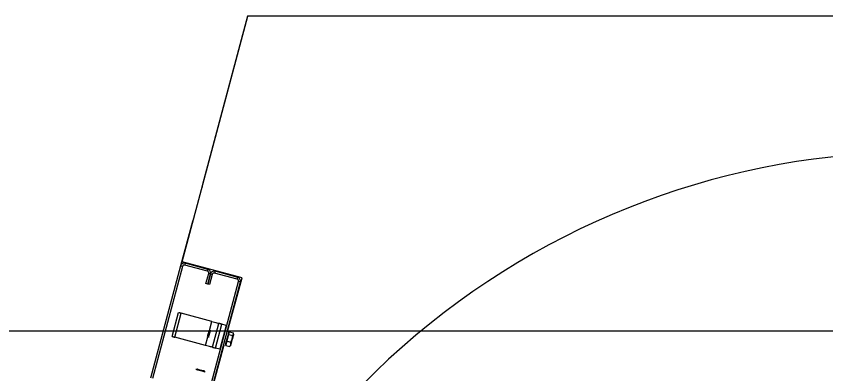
# Model space of a CAD drawing. Extents: x -264205 to -263659, y -1242401 to -1242060.
# Drawn here: x -263873.997 to -263873.375, y -1242240.84 to -1242240.565 of the extents above; entities that cross this region are included whole.
import ezdxf

# ---------------------------------------------------------------- set-up
doc = ezdxf.new("R2010")
doc.units = 0
doc.layers.add('OSI_STAVBY_KFA', color=7, linetype='Continuous')
doc.layers.add('SITUACIA_DSP_2D', color=7, linetype='Continuous')

msp = doc.modelspace()

# ---------------------------------------------------------------- linework, layer by layer
at = {"layer": 'OSI_STAVBY_KFA'}
msp.add_line((-263792.65279, -1242240.80724), (-263911.52279, -1242240.80724), dxfattribs=at)
at = {"layer": 'SITUACIA_DSP_2D'}
for p, q in [((-263873.86992, -1242240.75377), (-263873.81937, -1242240.56511)), ((-263873.81964, -1242240.56511), (-263873.85431, -1242240.69449)), ((-263873.81937, -1242240.56511), (-263873.81964, -1242240.56511)), ((-263873.30521, -1242240.56511), (-263873.81937, -1242240.56511)), ((-263873.85431, -1242240.69449), (-263873.85454, -1242240.69592)), ((-263873.85454, -1242240.69592), (-263873.85456, -1242240.69643)), ((-263873.86193, -1242240.72294), (-263873.87105, -1242240.75699)), ((-263873.86142, -1242240.72159), (-263873.86193, -1242240.72294)), ((-263873.86118, -1242240.72114), (-263873.86142, -1242240.72159)), ((-263873.87105, -1242240.75699), (-263873.89417, -1242240.84324)), ((-263873.86968, -1242240.75735), (-263873.89279, -1242240.84361)), ((-263873.86968, -1242240.75735), (-263873.87105, -1242240.75699)), ((-263873.82386, -1242240.76612), (-263873.86992, -1242240.75377)), ((-263873.86756, -1242240.75497), (-263873.86793, -1242240.75635)), ((-263873.8505, -1242240.76102), (-263873.86793, -1242240.75635)), ((-263873.85013, -1242240.75964), (-263873.86756, -1242240.75497)), ((-263873.85158, -1242240.77056), (-263873.84949, -1242240.76276)), ((-263873.8505, -1242240.76102), (-263873.85013, -1242240.75964)), ((-263873.84811, -1242240.76313), (-263873.8502, -1242240.77093)), ((-263873.8502, -1242240.77093), (-263873.84811, -1242240.76313)), ((-263873.84811, -1242240.76313), (-263873.84949, -1242240.76276)), ((-263873.84674, -1242240.7635), (-263873.84883, -1242240.7713)), ((-263873.84674, -1242240.7635), (-263873.84811, -1242240.76313)), ((-263873.84462, -1242240.76112), (-263873.84499, -1242240.76249)), ((-263873.82756, -1242240.76717), (-263873.84499, -1242240.76249)), ((-263873.82719, -1242240.76579), (-263873.84462, -1242240.76112)), ((-263873.84966, -1242240.85517), (-263873.82655, -1242240.76891)), ((-263873.84828, -1242240.85554), (-263873.82517, -1242240.76928)), ((-263873.83494, -1242240.80748), (-263873.82386, -1242240.76612)), ((-263873.82756, -1242240.76717), (-263873.82719, -1242240.76579)), ((-263873.82517, -1242240.76928), (-263873.82655, -1242240.76891)), ((-263873.8502, -1242240.77093), (-263873.85158, -1242240.77056)), ((-263873.84883, -1242240.7713), (-263873.8502, -1242240.77093)), ((-263873.8777, -1242240.81116), (-263873.87278, -1242240.79281)), ((-263873.8755, -1242240.81175), (-263873.87058, -1242240.7934)), ((-263873.87274, -1242240.79282), (-263873.87278, -1242240.79281)), ((-263873.87262, -1242240.79286), (-263873.87274, -1242240.79282)), ((-263873.87241, -1242240.79291), (-263873.87262, -1242240.79286)), ((-263873.87214, -1242240.79298), (-263873.87241, -1242240.79291)), ((-263873.87181, -1242240.79307), (-263873.87214, -1242240.79298)), ((-263873.87143, -1242240.79318), (-263873.87181, -1242240.79307)), ((-263873.87101, -1242240.79329), (-263873.87143, -1242240.79318)), ((-263873.87058, -1242240.7934), (-263873.87101, -1242240.79329)), ((-263873.84709, -1242240.7997), (-263873.87058, -1242240.7934)), ((-263873.84892, -1242240.80652), (-263873.84709, -1242240.7997)), ((-263873.84709, -1242240.7997), (-263873.84602, -1242240.79998)), ((-263873.8465, -1242240.81952), (-263873.84159, -1242240.80117)), ((-263873.84602, -1242240.79998), (-263873.84498, -1242240.80026)), ((-263873.84498, -1242240.80026), (-263873.84403, -1242240.80052)), ((-263873.84403, -1242240.80052), (-263873.8432, -1242240.80074)), ((-263873.8432, -1242240.80074), (-263873.84251, -1242240.80092)), ((-263873.84251, -1242240.80092), (-263873.842, -1242240.80106)), ((-263873.842, -1242240.80106), (-263873.84169, -1242240.80114)), ((-263873.84169, -1242240.80114), (-263873.84159, -1242240.80117)), ((-263873.84154, -1242240.80118), (-263873.84159, -1242240.80117)), ((-263873.84142, -1242240.80122), (-263873.84154, -1242240.80118)), ((-263873.84121, -1242240.80127), (-263873.84142, -1242240.80122)), ((-263873.84094, -1242240.80134), (-263873.84121, -1242240.80127)), ((-263873.84061, -1242240.80143), (-263873.84094, -1242240.80134)), ((-263873.84023, -1242240.80154), (-263873.84061, -1242240.80143)), ((-263873.84951, -1242240.80725), (-263873.8497, -1242240.80797)), ((-263873.84938, -1242240.80677), (-263873.84951, -1242240.80725)), ((-263873.84934, -1242240.80661), (-263873.84938, -1242240.80677)), ((-263873.84844, -1242240.80707), (-263873.84864, -1242240.80782)), ((-263873.8483, -1242240.80656), (-263873.84844, -1242240.80707)), ((-263873.84825, -1242240.80637), (-263873.8483, -1242240.80656)), ((-263873.84825, -1242240.80637), (-263873.84825, -1242240.80637)), ((-263873.8443, -1242240.82011), (-263873.83938, -1242240.80176)), ((-263873.83608, -1242240.80265), (-263873.841, -1242240.821)), ((-263873.83981, -1242240.80165), (-263873.84023, -1242240.80154)), ((-263873.83938, -1242240.80176), (-263873.83981, -1242240.80165)), ((-263873.83608, -1242240.80265), (-263873.83938, -1242240.80176)), ((-263873.8777, -1242240.81116), (-263873.87766, -1242240.81118)), ((-263873.87766, -1242240.81118), (-263873.87753, -1242240.81121)), ((-263873.87753, -1242240.81121), (-263873.87733, -1242240.81126)), ((-263873.87733, -1242240.81126), (-263873.87706, -1242240.81134)), ((-263873.87706, -1242240.81134), (-263873.87672, -1242240.81143)), ((-263873.87672, -1242240.81143), (-263873.87634, -1242240.81153)), ((-263873.87634, -1242240.81153), (-263873.87593, -1242240.81164)), ((-263873.87593, -1242240.81164), (-263873.8755, -1242240.81175)), ((-263873.85201, -1242240.81805), (-263873.8755, -1242240.81175)), ((-263873.85201, -1242240.81805), (-263873.85023, -1242240.81141)), ((-263873.85052, -1242240.81103), (-263873.85055, -1242240.81112)), ((-263873.8505, -1242240.81094), (-263873.85052, -1242240.81103)), ((-263873.85036, -1242240.81044), (-263873.8505, -1242240.81094)), ((-263873.85016, -1242240.8097), (-263873.85036, -1242240.81044)), ((-263873.84993, -1242240.80883), (-263873.85016, -1242240.8097)), ((-263873.8497, -1242240.80797), (-263873.84993, -1242240.80883)), ((-263873.84969, -1242240.81174), (-263873.84972, -1242240.81188)), ((-263873.84956, -1242240.81128), (-263873.84969, -1242240.81174)), ((-263873.84937, -1242240.81057), (-263873.84956, -1242240.81128)), ((-263873.84914, -1242240.80968), (-263873.84937, -1242240.81057)), ((-263873.84888, -1242240.80872), (-263873.84914, -1242240.80968)), ((-263873.84864, -1242240.80782), (-263873.84888, -1242240.80872)), ((-263873.83561, -1242240.81411), (-263873.83526, -1242240.8128)), ((-263873.83532, -1242240.81488), (-263873.83392, -1242240.80964)), ((-263873.83526, -1242240.8128), (-263873.83491, -1242240.8115)), ((-263873.83491, -1242240.8115), (-263873.83458, -1242240.81028)), ((-263873.83458, -1242240.81028), (-263873.8343, -1242240.80923)), ((-263873.8343, -1242240.80923), (-263873.83409, -1242240.80843)), ((-263873.83409, -1242240.80843), (-263873.83395, -1242240.80793)), ((-263873.83395, -1242240.80793), (-263873.83391, -1242240.80775)), ((-263873.83392, -1242240.80964), (-263873.8334, -1242240.80768)), ((-263873.83392, -1242240.80964), (-263873.83097, -1242240.81043)), ((-263873.8334, -1242240.80768), (-263873.83045, -1242240.80847)), ((-263873.83238, -1242240.81567), (-263873.83145, -1242240.81314)), ((-263873.83131, -1242240.81273), (-263873.83163, -1242240.81395)), ((-263873.83145, -1242240.81314), (-263873.83097, -1242240.81043)), ((-263873.831, -1242240.81159), (-263873.83131, -1242240.81273)), ((-263873.83074, -1242240.81062), (-263873.831, -1242240.81159)), ((-263873.83097, -1242240.81043), (-263873.83052, -1242240.80964)), ((-263873.83054, -1242240.80988), (-263873.83074, -1242240.81062)), ((-263873.83042, -1242240.80943), (-263873.83054, -1242240.80988)), ((-263873.83052, -1242240.80964), (-263873.83042, -1242240.80874)), ((-263873.83042, -1242240.80874), (-263873.83045, -1242240.80847)), ((-263873.83039, -1242240.8093), (-263873.83042, -1242240.80943)), ((-263873.95837, -1242241.26811), (-263873.83765, -1242240.81757)), ((-263873.85093, -1242240.81834), (-263873.85201, -1242240.81805)), ((-263873.8499, -1242240.81861), (-263873.85093, -1242240.81834)), ((-263873.84895, -1242240.81887), (-263873.8499, -1242240.81861)), ((-263873.84812, -1242240.81909), (-263873.84895, -1242240.81887)), ((-263873.84743, -1242240.81928), (-263873.84812, -1242240.81909)), ((-263873.84692, -1242240.81941), (-263873.84743, -1242240.81928)), ((-263873.84661, -1242240.8195), (-263873.84692, -1242240.81941)), ((-263873.8465, -1242240.81952), (-263873.84661, -1242240.8195)), ((-263873.8465, -1242240.81952), (-263873.84646, -1242240.81954)), ((-263873.84646, -1242240.81954), (-263873.84634, -1242240.81957)), ((-263873.84634, -1242240.81957), (-263873.84613, -1242240.81962)), ((-263873.84613, -1242240.81962), (-263873.84586, -1242240.8197)), ((-263873.84586, -1242240.8197), (-263873.84552, -1242240.81979)), ((-263873.84552, -1242240.81979), (-263873.84514, -1242240.81989)), ((-263873.84514, -1242240.81989), (-263873.84473, -1242240.82)), ((-263873.84473, -1242240.82), (-263873.8443, -1242240.82011)), ((-263873.841, -1242240.821), (-263873.8443, -1242240.82011)), ((-263873.83661, -1242240.81785), (-263873.83657, -1242240.81768)), ((-263873.83657, -1242240.81768), (-263873.83643, -1242240.81717)), ((-263873.83643, -1242240.81717), (-263873.83622, -1242240.81637)), ((-263873.83622, -1242240.81637), (-263873.83594, -1242240.81533)), ((-263873.83621, -1242240.81817), (-263873.83532, -1242240.81488)), ((-263873.83621, -1242240.81817), (-263873.83326, -1242240.81896)), ((-263873.83594, -1242240.81533), (-263873.83561, -1242240.81411)), ((-263873.83532, -1242240.81488), (-263873.83238, -1242240.81567)), ((-263873.83326, -1242240.81896), (-263873.83259, -1242240.8174)), ((-263873.83277, -1242240.81821), (-263873.83279, -1242240.81827)), ((-263873.83268, -1242240.81784), (-263873.83277, -1242240.81821)), ((-263873.8325, -1242240.81717), (-263873.83268, -1242240.81784)), ((-263873.83259, -1242240.8174), (-263873.83238, -1242240.81567)), ((-263873.83225, -1242240.81625), (-263873.8325, -1242240.81717)), ((-263873.83195, -1242240.81515), (-263873.83225, -1242240.81625)), ((-263873.83163, -1242240.81395), (-263873.83195, -1242240.81515)), ((-263873.85942, -1242240.83657), (-263873.85943, -1242240.83657)), ((-263873.85918, -1242240.83664), (-263873.85942, -1242240.83657)), ((-263873.85863, -1242240.83678), (-263873.85918, -1242240.83664)), ((-263873.85783, -1242240.837), (-263873.85863, -1242240.83678)), ((-263873.85856, -1242240.83606), (-263873.85855, -1242240.83607)), ((-263873.85855, -1242240.83607), (-263873.8583, -1242240.83613)), ((-263873.8583, -1242240.83613), (-263873.85776, -1242240.83628)), ((-263873.85684, -1242240.83726), (-263873.85783, -1242240.837)), ((-263873.85776, -1242240.83628), (-263873.85698, -1242240.83649)), ((-263873.85698, -1242240.83649), (-263873.85605, -1242240.83674)), ((-263873.85576, -1242240.83755), (-263873.85684, -1242240.83726)), ((-263873.85605, -1242240.83674), (-263873.85506, -1242240.837)), ((-263873.85468, -1242240.83784), (-263873.85576, -1242240.83755)), ((-263873.85506, -1242240.837), (-263873.85414, -1242240.83725)), ((-263873.85369, -1242240.83811), (-263873.85468, -1242240.83784)), ((-263873.85414, -1242240.83725), (-263873.85337, -1242240.83746)), ((-263873.85289, -1242240.83832), (-263873.85369, -1242240.83811)), ((-263873.85337, -1242240.83746), (-263873.85284, -1242240.8376)), ((-263873.85234, -1242240.83847), (-263873.85289, -1242240.83832)), ((-263873.85284, -1242240.8376), (-263873.8526, -1242240.83766)), ((-263873.8526, -1242240.83766), (-263873.85259, -1242240.83766)), ((-263873.8521, -1242240.83853), (-263873.85234, -1242240.83847)), ((-263873.85209, -1242240.83854), (-263873.8521, -1242240.83853))]:
    msp.add_line(p, q, dxfattribs=at)
for centre, radius, start, end in [((-263873.30474, -1242241.26811), 0.5985, 54.56502, 305.43498), ((-263873.8683, -1242240.75772), 0.00285, 75, 164.99999), ((-263873.8683, -1242240.75772), 0.00143, 75, 164.99999), ((-263873.85087, -1242240.7624), 0.00143, 344.99999, 75), ((-263873.85087, -1242240.7624), 0.00285, 344.99999, 75), ((-263873.84536, -1242240.76387), 0.00285, 75, 164.99999), ((-263873.84536, -1242240.76387), 0.00143, 75, 164.99999), ((-263873.82792, -1242240.76854), 0.00143, 344.99999, 75), ((-263873.82792, -1242240.76854), 0.00285, 344.99999, 75), ((-263873.83383, -1242240.80931), 0.000475, 75, 164.99999), ((-263873.83577, -1242240.81654), 0.000475, 164.99999, 255)]:
    msp.add_arc(centre, radius, start, end, dxfattribs=at)

doc.saveas('drawing.dxf')
